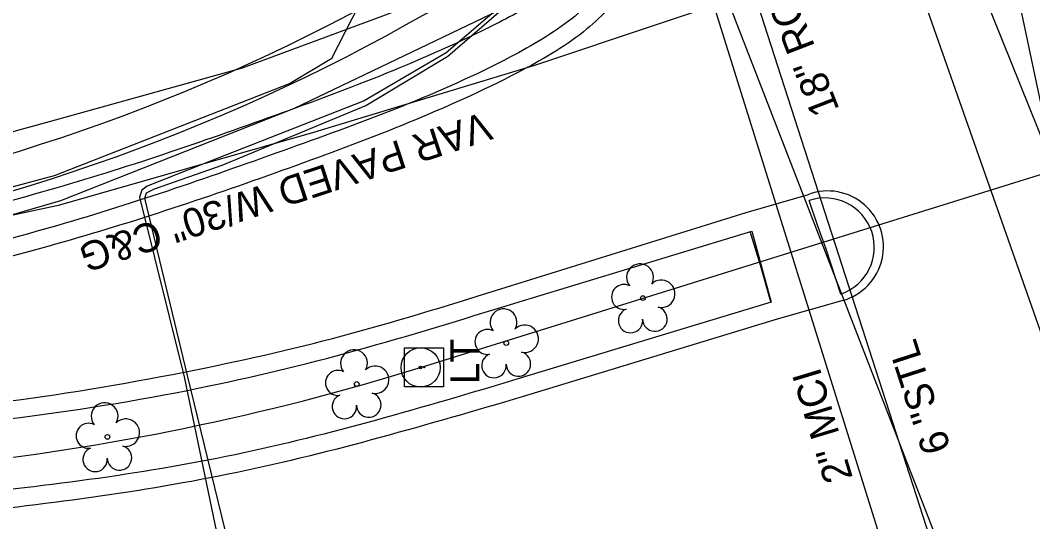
# Model space of a CAD drawing. Extents: x 1614611 to 1617571, y 898867 to 905462.
# Drawn here: x 1616028.5 to 1616168.7, y 904028 to 904097.5 of the extents above; entities that cross this region are included whole.
import ezdxf

# ---------------------------------------------------------------- set-up
doc = ezdxf.new("R2010")
doc.units = 0
for name, color, linetype in [('Exist Boundary Watershed Residential C 05', 7, 'Continuous'), ('Exist Horizontal Alignment Tick Label', 7, 'Continuous'), ('Exist Roads Curbs Text', 7, 'Continuous'), ('Exist Survey Centerline Point CELL', 7, 'Continuous'), ('Exist Utilities Gas UG Line SUE LOS B', 7, 'Continuous'), ('Exist Utilities Gas UG Line SUE LOS B Text', 7, 'Continuous'), ('Exist Utilities Other Pole With Base CELL', 7, 'Continuous'), ('Exist Utilities Other Pole With Base Text', 7, 'Continuous'), ('Exist Utilities Telephone UG Cable SUE LOS B', 7, 'Continuous'), ('Exist Utilities Telephone UG FO SUE LOS B', 7, 'Continuous'), ('Exist Utilities Telephone UG FO SUE LOS C', 7, 'Continuous'), ('Exist Utilities Telephone UG FO SUE LOS C Text', 7, 'Continuous'), ('Exist Utilities Water UG Line SUE LOS B', 7, 'Continuous'), ('Exist Vegetation Tree CELL', 7, 'Continuous'), ('Prop Drainage Structure Catch Basin Grate 840 03E Label', 7, 'Continuous'), ('Prop Drainage Structure Drop Inlet Grate 3 Narrow Slots and Sag Grates 840 24 Label', 7, 'Continuous'), ('Prop Earthen Structure Cut Ditch Special Back of Curb Detail CELL', 7, 'Continuous'), ('Prop Earthen Structure Head Ditch Label', 7, 'Continuous'), ('Prop Erosion Embankment Toe Protection with Rip Rap 3 Detail CELL', 7, 'Continuous'), ('Raster_Level_2', 7, 'Continuous'), ('Scratch_Level_1', 7, 'Continuous'), ('Scratch_Level_9', 7, 'Continuous')]:
    doc.layers.add(name, color=color, linetype=linetype)

# ---------------------------------------------------------------- blocks, each defined once
blk = doc.blocks.new('EXIST SURVEY CENTERLINE POINT')
at = {"layer": 'Exist Survey Centerline Point CELL'}
for radius in [0.0542, 0.00375]:
    blk.add_circle((0, 0), radius, dxfattribs=at)

msp = doc.modelspace()

# ---------------------------------------------------------------- linework, layer by layer
at = {"layer": 'Exist Boundary Watershed Residential C 05'}
msp.add_line((1616138.89, 904069.09), (1616137.75, 904072.51), dxfattribs=at)
for points in [[(1616097, 904058.32), (1616129.81, 904068.25), (1616132.47, 904058.42), (1616097.28, 904047.76)], [(1616142.11, 904059.56), (1616140.07, 904065.79), (1616138.89, 904069.09)]]:
    msp.add_lwpolyline(points, dxfattribs=at)
msp.add_ellipse((1616139.92, 904066.03), major_axis=(-0.95, 6.77), ratio=0.999591, start_param=3.328084, end_param=6.467483, dxfattribs=at)
for points in [[(1616117.5, 904141.64), (1616119.61, 904131.89), (1616118.86, 904120.99), (1616117.54, 904115.53), (1616115.97, 904111.79), (1616113.21, 904107), (1616110.89, 904103.69), (1616104.9, 904097.71), (1616096.36, 904092.38), (1616065.87, 904079.76), (1616033.72, 904069.07), (1616000.54, 904061.43), (1615965.3, 904057.76), (1615923.02, 904061.54), (1615919.54, 904062.14), (1615912.5, 904064.32), (1615906.06, 904068.89), (1615903.75, 904071.29), (1615901.6, 904074.35), (1615899.43, 904079.59), (1615898.96, 904087.08)], [(1615933.45, 904041.7), (1615955.8, 904039.5), (1615996.5, 904039.58), (1616026.82, 904042.27), (1616053.3, 904046.56), (1616074.92, 904051.74), (1616097, 904058.32)], [(1616097.28, 904047.76), (1616058.24, 904037.32), (1616017.59, 904031.47), (1615976.53, 904028.93), (1615936.16, 904031.22)]]:
    msp.add_spline(points, degree=3, dxfattribs=at)
at = {"layer": 'Exist Utilities Gas UG Line SUE LOS B'}
for points in [[(1615854.58, 904082), (1615870.95, 904076.26), (1615903.3, 904069.25), (1615940.35, 904064.34), (1615960.08, 904063.22), (1615980.19, 904063.57), (1616009.39, 904069.59), (1616033.23, 904075.98), (1616065.79, 904088.71), (1616071.64, 904092.21), (1616080.09, 904108.75), (1616091.42, 904131.52), (1616096.21, 904140.27), (1616099.08, 904143.48), (1616102.9, 904146.03), (1616112.33, 904149.72)], [(1616574.94, 902856.71), (1616560.06, 902902.39), (1616552.18, 902925.27), (1616536.08, 902973.65), (1616521.52, 903015.88), (1616492.41, 903100.65), (1616481.17, 903130.4), (1616470.48, 903162.66), (1616450.18, 903220.6), (1616431.22, 903276.51), (1616418.49, 903313.39), (1616364.61, 903464.71), (1616350.51, 903509.73), (1616310.55, 903618.21), (1616275.13, 903713.81), (1616252.85, 903771.73), (1616229.48, 903831.39), (1616218.51, 903860.65), (1616218.15, 903861.58), (1616200.49, 903922.94), (1616158.51, 904013.15), (1616156.79, 904018.63), (1616125.02, 904117.19), (1616112.76, 904150.51)]]:
    msp.add_lwpolyline(points, dxfattribs=at)
at = {"layer": 'Exist Utilities Other Pole With Base CELL'}
msp.add_line((1616084.42, 904049.42), (1616084.42, 904049.42), dxfattribs=at)
msp.add_lwpolyline([(1616081.7, 904052.12), (1616087.1, 904052.12), (1616087.1, 904046.72), (1616081.7, 904046.72), (1616081.7, 904052.12)], dxfattribs=at)
msp.add_circle((1616084.42, 904049.42), 0.0707, dxfattribs=at)
at = {"layer": 'Exist Utilities Telephone UG Cable SUE LOS B'}
for points in [[(1616264.73, 903785.56), (1616225.23, 903895.34), (1616215.6, 903922.1), (1616202.44, 903959.77), (1616193.59, 903987.06), (1616171.78, 904048.65), (1616147.44, 904117.95), (1616126.43, 904148.49), (1616103.05, 904238.24), (1616092.8, 904266.31), (1616073.76, 904321.1), (1616067.14, 904333.96), (1616066.19, 904334.49), (1616064.27, 904334.96), (1616057.18, 904332.89), (1616048.96, 904331.57)], [(1616081.51, 904206.41), (1616083.24, 904202.62), (1616089.99, 904180.03), (1616097.97, 904153.91), (1616103.76, 904136.91), (1616106.57, 904121.53), (1616104.09, 904109.65), (1616098.94, 904102.77), (1616087.46, 904092.95), (1616076.12, 904086.3), (1616055.76, 904078.32), (1616046.06, 904074.48), (1616045.32, 904073.93), (1616045.03, 904072.97), (1616051.18, 904048.12), (1616058.49, 904013.1), (1616059.21, 904008.2), (1616058.59, 904006.25), (1616057.07, 904005.82), (1616045.43, 904005.69), (1616026.41, 904005.5)], [(1616026.69, 904005.38), (1616045.24, 904004.22), (1616058.54, 904005.35), (1616060.53, 904006.18), (1616061.09, 904008), (1616060.18, 904013.3), (1616051.64, 904048.27), (1616045.75, 904072.82), (1616046, 904073.59), (1616047.09, 904074.14), (1616056.45, 904077.41), (1616076.37, 904085.68), (1616087.72, 904092.48), (1616099.17, 904102.4), (1616105.02, 904109.27), (1616107.22, 904121.45), (1616104.45, 904136.97), (1616098.59, 904154.18), (1616090.72, 904180.29), (1616083.94, 904202.85), (1616081.35, 904206.54)]]:
    msp.add_lwpolyline(points, dxfattribs=at)
at = {"layer": 'Exist Utilities Telephone UG FO SUE LOS B'}
msp.add_lwpolyline([(1615856.34, 904076.83), (1615870.05, 904071.95), (1615904.01, 904064.8), (1615940.09, 904061.28), (1615960.29, 904059.81), (1615980.62, 904060.75), (1616010.57, 904065.68), (1616034.12, 904072.52), (1616066.45, 904085.29), (1616094.72, 904098.79), (1616101.16, 904102.54), (1616107.05, 904108.53), (1616109.46, 904114.97), (1616109.89, 904122.41), (1616109.17, 904135.16), (1616109.54, 904138.63), (1616110.42, 904139.78), (1616119.05, 904144.94), (1616144.14, 904158.05), (1616163.63, 904162.04), (1616171.06, 904164.3), (1616173.72, 904166.8)], dxfattribs=at)
at = {"layer": 'Exist Utilities Telephone UG FO SUE LOS C'}
msp.add_line((1616152.57, 904009.87), (1616110.16, 904145.65), dxfattribs=at)
at = {"layer": 'Exist Utilities Water UG Line SUE LOS B'}
msp.add_lwpolyline([(1615854.96, 904080.87), (1615870.68, 904075.46), (1615903.78, 904067.73), (1615940.26, 904062.7), (1615960.04, 904061.3), (1615980.56, 904061.76), (1616010.46, 904066.89), (1616033.97, 904071.93), (1616069.14, 904081.95), (1616099.73, 904091.26), (1616134.12, 904102.78), (1616151.27, 904109.12), (1616173.83, 904118)], dxfattribs=at)
at = {"layer": 'Exist Vegetation Tree CELL'}
for p, q in [((1616114.71, 904059.01), (1616114.71, 904059.01)), ((1616095.8, 904052.78), (1616095.8, 904052.78)), ((1616075.09, 904047.11), (1616075.09, 904047.11)), ((1616040.57, 904039.79), (1616040.57, 904039.79))]:
    msp.add_line(p, q, dxfattribs=at)
for centre in [(1616114.71, 904059.01), (1616095.8, 904052.78), (1616075.09, 904047.11), (1616040.57, 904039.79)]:
    msp.add_circle(centre, 0.326, dxfattribs=at)
for centre, radius, start, end in [((1616114.32, 904061.88), 1.86, 330.1651, 219.7134), ((1616117.26, 904059.59), 1.9, 257.1011, 134.1999), ((1616112.1, 904059.16), 1.73, 62.6636, 279.3457), ((1616095.41, 904055.65), 1.86, 330.1651, 219.7134), ((1616113, 904055.89), 1.69, 111.5671, 6.231), ((1616116.38, 904056.11), 1.7, 181.2822, 74.56), ((1616093.19, 904052.93), 1.73, 62.6636, 279.3457), ((1616098.35, 904053.37), 1.9, 257.1011, 134.1999), ((1616074.71, 904049.98), 1.86, 330.1651, 219.7134), ((1616094.09, 904049.66), 1.69, 111.5671, 6.231), ((1616097.47, 904049.88), 1.7, 181.2822, 74.56), ((1616072.48, 904047.27), 1.73, 62.6636, 279.3457), ((1616077.64, 904047.7), 1.9, 257.1011, 134.1999), ((1616073.39, 904043.99), 1.69, 111.5671, 6.231), ((1616076.76, 904044.21), 1.7, 181.2822, 74.56), ((1616040.18, 904042.66), 1.86, 330.1651, 219.7134), ((1616037.96, 904039.94), 1.73, 62.6636, 279.3457), ((1616043.11, 904040.38), 1.9, 257.1011, 134.1999), ((1616038.86, 904036.67), 1.69, 111.5671, 6.231), ((1616042.24, 904036.89), 1.7, 181.2822, 74.56)]:
    msp.add_arc(centre, radius, start, end, dxfattribs=at)
at = {"layer": 'Prop Drainage Structure Catch Basin Grate 840 03E Label'}
msp.add_lwpolyline([(1615850.39, 904094.27), (1615863.9, 904088.79), (1615901.78, 904075.97), (1615940.62, 904069.74), (1615960.64, 904067.69), (1615979.21, 904068.06), (1616007.56, 904076.64), (1616032.56, 904083.45), (1616059.29, 904090.87), (1616085.68, 904100.71), (1616093.61, 904105.52), (1616099.52, 904112.39), (1616102.28, 904129.68), (1616094.33, 904153), (1616085.98, 904178.59), (1616082.67, 904190.98), (1616081.58, 904203.76)], dxfattribs=at)
at = {"layer": 'Prop Earthen Structure Cut Ditch Special Back of Curb Detail CELL'}
msp.add_arc((1615949.67, 904334.24), 266.75, 259.9357, 302.4798, dxfattribs=at)
at = {"layer": 'Prop Earthen Structure Head Ditch Label'}
msp.add_line((1615887.44, 905426.15), (1616864.55, 900788.06), dxfattribs=at)
msp.add_arc((1615949.67, 904334.24), 271.75, 259.9357, 302.4798, dxfattribs=at)
at = {"layer": 'Prop Erosion Embankment Toe Protection with Rip Rap 3 Detail CELL'}
msp.add_line((1616084.02, 904209.5), (1616168.38, 903992.15), dxfattribs=at)
at = {"layer": 'Raster_Level_2'}
for p, q in [((1616182.77, 904049.18), (1616146.69, 904139.07)), ((1616083.93, 904049.4), (1616171.72, 904076.69))]:
    msp.add_line(p, q, dxfattribs=at)
msp.add_arc((1615982.39, 904376.05), 342.06, 264.7333, 287.2667, dxfattribs=at)
at = {"layer": 'Scratch_Level_1'}
msp.add_lwpolyline([(1616132.43, 904058.48), (1616131.01, 904063.55), (1616129.59, 904068.21)], dxfattribs=at)
msp.add_spline([(1616106.96, 904106.8), (1616101.73, 904101.46), (1616094.3, 904096.91), (1616063.81, 904084.29), (1616032.43, 904073.94), (1615999.62, 904066.32), (1615965.45, 904062.7), (1615923.72, 904066.51), (1615907.72, 904068.75)], degree=3, dxfattribs=at)
at = {"layer": 'Scratch_Level_9'}
for p, q in [((1616129.02, 904070.85), (1616137.63, 904073.36)), ((1616095.78, 904060.53), (1616129.02, 904070.85)), ((1616142.39, 904058.67), (1616133.32, 904056.07)), ((1616133.32, 904056.07), (1616097.99, 904045.33))]:
    msp.add_line(p, q, dxfattribs=at)
msp.add_ellipse((1616140.3, 904066.11), major_axis=(-0.84, 7.68), ratio=0.999926, start_param=3.305414, end_param=6.526886, dxfattribs=at)
for points in [[(1616119.62, 904142.34), (1616122.11, 904132.17), (1616121.32, 904120.53), (1616119.78, 904114.71), (1616118.22, 904110.85), (1616115.45, 904105.64), (1616112.79, 904102.18), (1616106.49, 904095.88), (1616097.4, 904090.23), (1616066.74, 904077.37), (1616034.38, 904066.74), (1616001.17, 904059.04), (1615965.14, 904055.31), (1615922.78, 904058.94), (1615919.06, 904059.46)], [(1615933.92, 904044.1), (1615956.01, 904041.93), (1615996.4, 904042.04), (1616026.66, 904044.72), (1616052.83, 904049.09), (1616074.4, 904054.13), (1616095.78, 904060.53)], [(1616097.99, 904045.33), (1616058.52, 904034.87), (1616017.88, 904028.96), (1615976.43, 904026.45), (1615935.89, 904028.72)]]:
    msp.add_spline(points, degree=3, dxfattribs=at)

# ---------------------------------------------------------------- block references
at = {"layer": 'Exist Horizontal Alignment Tick Label', "xscale": 50, "yscale": 50, "rotation": 1.7967031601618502e-12}
msp.add_blockref('EXIST SURVEY CENTERLINE POINT', (1616083.93, 904049.4), dxfattribs=at)

# ---------------------------------------------------------------- texts
at = {"layer": 'Exist Roads Curbs Text'}
msp.add_text('VAR PAVED W/30" C&G', height=4, rotation=198.1797, dxfattribs=at).set_placement((1616092.88, 904084.87))
at = {"layer": 'Exist Utilities Gas UG Line SUE LOS B Text'}
msp.add_text('6 "STL', height=4, rotation=107.867, dxfattribs=at).set_placement((1616157.4, 904038.18))
at = {"layer": 'Exist Utilities Other Pole With Base Text'}
msp.add_text('LT', height=4, rotation=89.6946, dxfattribs=at).set_placement((1616092.04, 904047.09))
at = {"layer": 'Exist Utilities Telephone UG FO SUE LOS C Text'}
msp.add_text('2" MCI', height=4, rotation=106.8008, dxfattribs=at).set_placement((1616143.81, 904034.14))
at = {"layer": 'Prop Drainage Structure Drop Inlet Grate 3 Narrow Slots and Sag Grates 840 24 Label'}
msp.add_text('18" RCP', height=4, rotation=111.2126, dxfattribs=at).set_placement((1616141.97, 904085.11))

doc.saveas('drawing.dxf')
